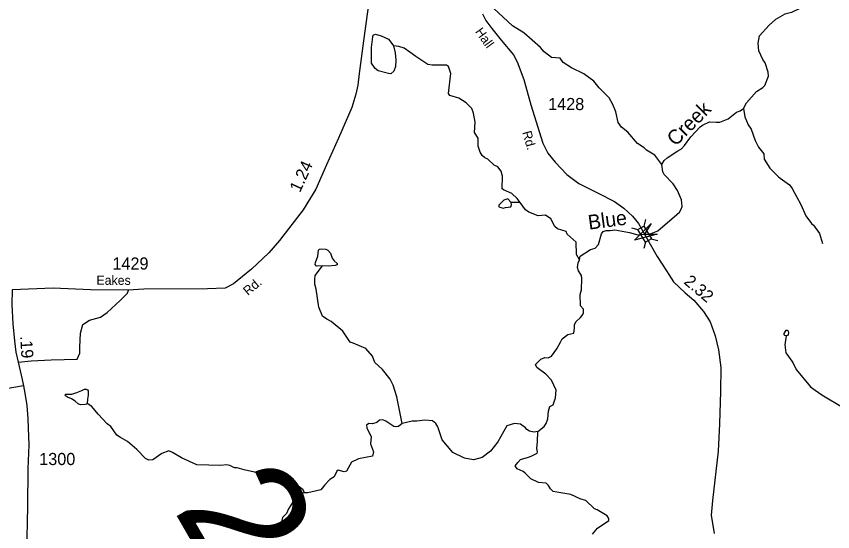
# Model space of a CAD drawing. Extents: x 2056842 to 2160602, y 826753 to 1016856.
# Drawn here: x 2102535 to 2110948, y 974209 to 979519 of the extents above; entities that cross this region are included whole.
import ezdxf

# ---------------------------------------------------------------- set-up
doc = ezdxf.new("R2010")
doc.units = 0
for name, color, linetype in [('Exist Hydrographic Creek Single Shore', 7, 'Continuous'), ('Exist Hydrographic Creek Single Shore Label', 7, 'Continuous'), ('Exist Hydrographic Misc Water Feature', 7, 'Continuous'), ('Exist Road Non-System Type 51', 7, 'Continuous'), ('Exist Road Secondary Mileage Hundredths English Label', 7, 'Continuous'), ('Exist Road Secondary Structure Standard Bridge Attributed CELL', 7, 'Continuous'), ('Exist Road Secondary Structure Standard Bridge CELL', 7, 'Continuous'), ('Exist Road Secondary Structure Standard Bridge Number Label', 7, 'Continuous'), ('Exist Road Secondary Type 41 Attributed', 7, 'Continuous'), ('Exist Road Secondary Type 51 Attributed', 7, 'Continuous'), ('Exist Road Secondary Type 51 Label', 7, 'Continuous'), ('Exist Road Secondary Type 51 Number Label', 7, 'Continuous')]:
    doc.layers.add(name, color=color, linetype=linetype)

msp = doc.modelspace()

# ---------------------------------------------------------------- linework, layer by layer
at = {"layer": 'Exist Hydrographic Creek Single Shore'}
for points in [[(2110978.4, 981048.2), (2110930.9, 980947.2), (2110851, 980805.9), (2110836, 980777.2), (2110754.7, 980737.1), (2110652.5, 980704.9), (2110633.8, 980687.4), (2110630, 980657.4), (2110632.5, 980547.4), (2110656.3, 980443.6), (2110668.8, 980337.3), (2110723.8, 980180.8), (2110760, 980073.3), (2110755, 980005.8), (2110723.8, 979883.3), (2110691.3, 979725.1), (2110665, 979641.4), (2110615.1, 979603.3), (2110522.6, 979558.3), (2110455.1, 979540.8), (2110358.9, 979486.3)], [(2110030.3, 978570.3), (2110058.4, 978626.5), (2110163.9, 978744.7), (2110227.7, 978785.1), (2110247.5, 978807), (2110285.3, 978903), (2110283.2, 978943), (2110251.1, 979038.9), (2110228.8, 979072.8), (2110186.4, 979164.9), (2110180.2, 979242.8), (2110194.2, 979316.7), (2110292.7, 979428.3), (2110358.9, 979486.3)], [(2109188.4, 977991.6), (2109210.2, 978031.9), (2109242, 978059.8), (2109351.8, 978134.3), (2109391.6, 978154.4), (2109421.5, 978186.6), (2109487.4, 978276.8), (2109581, 978378.9), (2109607.1, 978399), (2109677, 978431.3), (2109748.8, 978429.5), (2109784.9, 978429.7), (2109870.9, 978461.7), (2109958.6, 978532.1), (2109994.7, 978544.1), (2110030.3, 978570.3)], [(2108339.4, 977009.2), (2108347.1, 977049), (2108453.2, 977115.4), (2108501.1, 977131.8), (2108535, 977167.9), (2108564.5, 977277.8), (2108584.4, 977302), (2108612.5, 977313.9), (2108656.4, 977312), (2108702.2, 977320.2), (2108852.6, 977290.8), (2108940.2, 977269.1), (2109010.3, 977273.6), (2109077.5, 977280.9), (2109146.3, 977307.7), (2109341.8, 977478.2), (2109369.8, 977502.2), (2109387.5, 977532.4), (2109395.7, 977560.4), (2109391.5, 977628.4), (2109349.2, 977726.1), (2109302.7, 977794), (2109210.5, 977887.8), (2109196.3, 977915.7), (2109188.4, 977991.6)], [(2107908.8, 975240), (2107974.9, 975294.1), (2107996.5, 975324.1), (2108012.6, 975372.4), (2108018.2, 975452.3), (2108033.9, 975500.2), (2108066.1, 975514.3), (2108091.9, 975586.6), (2108099.4, 975666.5), (2108049.1, 975770.3), (2107991, 975832.2), (2107898.9, 975899.7), (2107884.7, 975929.9), (2107940.4, 975988.1), (2107982.4, 976002), (2108014.5, 976000.4), (2108050.3, 976018.3), (2108104.1, 976094.6), (2108141.9, 976162.4), (2108162, 976194.5), (2108217.7, 976240.9), (2108281.7, 976255), (2108287.6, 976305.1), (2108287.4, 976343.2), (2108303.5, 976373), (2108349.4, 976417.3), (2108373.3, 976445.4), (2108381.2, 976465.2), (2108379, 976501.4), (2108348.9, 976537.1), (2108344.4, 976653), (2108358.2, 976701.3), (2108363.9, 976817.4), (2108360, 976849.3), (2108329.8, 976897.2), (2108317.8, 976931.2), (2108325.3, 976979.3), (2108339.4, 977009.2)], [(2106512.7, 975323.5), (2106471.9, 975291.9), (2106450.4, 975289.4), (2106426.4, 975293.1), (2106343.1, 975348.7), (2106312.8, 975360.1), (2106277.5, 975356.3), (2106251, 975333.6), (2106204.3, 975320.9), (2106167.7, 975322.2), (2106144.9, 975307), (2106148.7, 975278), (2106192.9, 975184.5), (2106185.3, 975115.1), (2106215.6, 975033), (2106205.5, 974987.5), (2106061.7, 974958.2), (2105987.9, 974925.9), (2105936.4, 974833.8), (2105914.3, 974825.8), (2105852.3, 974843.5), (2105837.1, 974831.1), (2105810.6, 974773), (2105765.1, 974746.5), (2105714.6, 974691.1), (2105674.8, 974641.1), (2105539, 974610.4), (2105502.9, 974608.6)], [(2107908.8, 975240), (2107869.5, 975234.8), (2107825.3, 975243.6), (2107797, 975261.7), (2107783.7, 975279), (2107732, 975315.9), (2107670.2, 975323.5), (2107590.7, 975298.2), (2107497.3, 975135.3), (2107421.3, 975036.8), (2107334.2, 974973.6), (2107247.1, 974950.9), (2107153.7, 974967.3), (2107033.7, 975025.4), (2106925.2, 975154.2), (2106878.5, 975290.6), (2106858, 975324.7), (2106824.6, 975350.5), (2106744.7, 975356.4), (2106661.1, 975347.5), (2106614.4, 975347.5), (2106512.7, 975323.5)], [(2108472.1, 974183.8), (2108525.9, 974246), (2108641.8, 974324.3), (2108641.5, 974344.3), (2108625.7, 974372.2), (2108521.3, 974433.8), (2108493.3, 974443.9), (2108402.9, 974531.4), (2108351, 974545.3), (2108251, 974593), (2108104.7, 974614.4), (2108068.8, 974622.4), (2108038.5, 974650.2), (2108020.6, 974684.4), (2107996.4, 974708.2), (2107916.5, 974716.1), (2107838.3, 974753.8), (2107778.1, 974811.5), (2107758.1, 974827.4), (2107698, 974855.2), (2107676, 974887.2), (2107704, 974923.3), (2107731.9, 974953.1), (2107813.7, 974977.5), (2107839.8, 974985.8), (2107901.5, 975018), (2107906.1, 975032.7), (2107897.6, 975066), (2107901.1, 975102.2), (2107907.2, 975134), (2107908.8, 975240)], [(2105502.9, 974608.6), (2105464.9, 974598.2), (2105401.4, 974540.1), (2105339.7, 974445.9), (2105319.6, 974397.8), (2105277.7, 974355.7), (2105266, 974295.9), (2105276.2, 974219.9), (2105272.2, 974199.9)]]:
    msp.add_lwpolyline(points, dxfattribs=at)
at = {"layer": 'Exist Hydrographic Misc Water Feature'}
msp.add_line((2107727.7, 977599.4), (2107635.8, 977601.1), dxfattribs=at)
for points in [[(2109188.5, 977991.9), (2109114.1, 978089.7), (2109030, 978139.4), (2109003.9, 978165.3), (2108935.9, 978209.1), (2108835.6, 978324.8), (2108773.3, 978376.6), (2108739, 978424.5), (2108714.8, 978536.4), (2108682.4, 978610.4), (2108644.3, 978678.2), (2108542, 978783.8), (2108485.8, 978851.7), (2108383.5, 978925.4), (2108255.5, 978988.9), (2108169.2, 979044.7), (2108141.1, 979086.6), (2108049, 979096.3), (2107975, 979154), (2107938.7, 979198), (2107764.2, 979349.5), (2107647.9, 979421), (2107455.6, 979600.4)], [(2106421.4, 979214.2), (2106437.5, 979143.4), (2106444.8, 979067.7), (2106442.4, 979001.8), (2106425.3, 978953), (2106393.6, 978926.1), (2106371.6, 978928.6), (2106264.3, 978957.9), (2106232.6, 978982.3), (2106196, 979036), (2106193.6, 979082.4), (2106193.6, 979197.1), (2106210.6, 979309.4), (2106213.1, 979324), (2106235, 979333.8), (2106293.6, 979319.2), (2106369.2, 979282.5), (2106396, 979253.2), (2106421.4, 979214.2)], [(2107727.6, 977599.1), (2107697.3, 977641.1), (2107641.3, 977693.1), (2107557.1, 977730.6), (2107543.2, 977742.7), (2107544.9, 977870.7), (2107532.5, 977922.5), (2107496.4, 977968.5), (2107458.3, 977984.4), (2107394.3, 978046.1), (2107362.2, 978062.2), (2107336.1, 978084.1), (2107316.1, 978119.9), (2107295.7, 978179.7), (2107293.5, 978263.8), (2107257.4, 978323.6), (2107265.1, 978427.8), (2107246.7, 978519.7), (2107230.7, 978569.6), (2107172.5, 978627.6), (2107094.4, 978675.1), (2107004.1, 978702.9), (2106990.1, 978724.9), (2107011.5, 978930.8), (2106989.3, 979000.9), (2106969.3, 979016.7), (2106819.3, 979014.3), (2106777.2, 979024.3), (2106653.2, 979106.8), (2106589.7, 979150.7), (2106533.6, 979189.8), (2106477.5, 979209.3), (2106421.4, 979214.2)], [(2110030.4, 978570.5), (2110042.7, 978482.7), (2110076.8, 978400.2), (2110109, 978357), (2110150.8, 978237.9), (2110185, 978171.7), (2110237.1, 978103.7), (2110243.3, 978048.6), (2110301.3, 977954.2), (2110389.5, 977865), (2110405.5, 977853.1), (2110501.8, 977783.5), (2110529.9, 977743.6), (2110618.5, 977580), (2110673.1, 977464.2), (2110729.5, 977384.5), (2110749.6, 977368.6), (2110812.1, 977280.9), (2110842.2, 977177)], [(2107557.7, 977624.9), (2107507.7, 977574.7), (2107508.1, 977554.7), (2107552, 977542.8), (2107576, 977550.9)], [(2107635.8, 977601.1), (2107601.6, 977637), (2107557.7, 977624.9)], [(2107576, 977550.9), (2107631.7, 977557.1), (2107637.7, 977577.1), (2107635.8, 977601.1)], [(2108339.4, 977009.2), (2108307.1, 977065), (2108304.8, 977193), (2108212.7, 977274.6), (2108200.4, 977300.8), (2108112.5, 977330.6), (2108086.4, 977354.4), (2108042.1, 977432.1), (2107990, 977469.9), (2107914.1, 977464), (2107815.7, 977499.5), (2107783.8, 977523.5), (2107727.6, 977599.1)], [(2105689.2, 976947.7), (2105635, 976945.2), (2105624.9, 976949), (2105616, 976962.9), (2105617.3, 976983.1), (2105642.5, 977046.2), (2105650.1, 977108.1), (2105658.9, 977119.5), (2105680.4, 977122), (2105725.9, 977119.5), (2105744.8, 977110.7), (2105773.8, 977079.1), (2105789, 977028.6), (2105810.4, 976999.5), (2105842, 976970.5), (2105842, 976957.8), (2105821.8, 976950.2), (2105749.8, 976945.2), (2105689.2, 976947.7)], [(2106512.8, 975323.8), (2106456, 975597.5), (2106417.8, 975717.5), (2106387.5, 975779.3), (2106307.3, 975881.1), (2106231, 975950.8), (2106204.8, 976016.7), (2106136.5, 976096.5), (2106006.3, 976152.1), (2105974.3, 976162), (2105900.1, 976275.7), (2105779.7, 976375.4), (2105733.6, 976399.3), (2105691.5, 976429.1), (2105651.3, 976521), (2105624.5, 976706.9), (2105610.5, 976758.8), (2105610.3, 976806.9), (2105616.3, 976846.9), (2105689.2, 976947.7)], [(2110468.2, 976228.5), (2110456.1, 976230.7), (2110448.5, 976237.3), (2110448.5, 976251.5), (2110468.2, 976284.4), (2110480.2, 976285.5), (2110489, 976276.7), (2110491.2, 976258.1), (2110487.9, 976241.6), (2110481.3, 976230.7), (2110468.2, 976228.5)], [(2110468.2, 976228.5), (2110453.9, 976133.2), (2110465.3, 976051.4), (2110537.7, 975951.7), (2110572, 975879.9), (2110718.8, 975700.6), (2110768.2, 975665.4), (2110837.2, 975619.4), (2111064.9, 975481.3)], [(2103264.2, 975530.8), (2103259.2, 975523.3), (2103245.3, 975518.2), (2103194.8, 975514.4), (2103172.1, 975524.5), (2103143, 975552.3), (2103102.6, 975577.6), (2103061, 975596.5), (2103040.8, 975609.2), (2103038.3, 975618), (2103045.8, 975625.6), (2103067.3, 975624.3), (2103107.7, 975625.6), (2103158.2, 975643.3), (2103211.2, 975663.5), (2103236.4, 975678.6), (2103254.1, 975678.6), (2103269.3, 975671), (2103275.6, 975659.7), (2103275.6, 975616.7), (2103266.7, 975575.1), (2103264.2, 975530.8)], [(2105503.3, 974608.6), (2105491, 974640.6), (2105451, 974672.4), (2105342.7, 974718.1), (2105316.7, 974746), (2105244.5, 974789.8), (2105196.5, 974805.6), (2104988.6, 974821), (2104884.4, 974844.7), (2104812.5, 974866.5), (2104784.6, 974868.4), (2104734.3, 974892.2), (2104702.4, 974896.1), (2104642.3, 974889.9), (2104396.2, 974899.1), (2104238.1, 974968.6), (2104146.1, 975026.3), (2104108.1, 975042.2), (2104034.1, 975016), (2103942.2, 974949.7), (2103902.2, 974945.6), (2103866.4, 974961.6), (2103775.7, 975055.2), (2103679.6, 975138.9), (2103607.6, 975178.7), (2103569.4, 975204.5), (2103509.4, 975292.4), (2103471, 975320.3), (2103378.7, 975419.9), (2103314.7, 975498), (2103264.2, 975530.8)]]:
    msp.add_lwpolyline(points, dxfattribs=at)
at = {"layer": 'Exist Road Non-System Type 51'}
msp.add_lwpolyline([(2102553, 975954.1), (2102687.4, 975969.2), (2102895.5, 975981.3), (2103160.5, 975987.4), (2103189.5, 976047.9), (2103189.5, 976108.5), (2103197.6, 976255.3), (2103219.4, 976343.7), (2103288.9, 976387.8), (2103401.4, 976419.3), (2103472.8, 976469), (2103603.5, 976590), (2103682.1, 976667.5), (2103690.6, 976699)], dxfattribs=at)
at = {"layer": 'Exist Road Secondary Structure Standard Bridge Attributed CELL'}
msp.add_lwpolyline([(2109140.2, 977275.8), (2108904.7, 977212.6), (2109077.1, 977385.1), (2109010.3, 977273.6)], close=True, dxfattribs=at)
at = {"layer": 'Exist Road Secondary Structure Standard Bridge CELL'}
for p, q in [((2109019.9, 977424.6), (2109002.6, 977357.8)), ((2108875, 977339.2), (2108941.8, 977322)), ((2109079, 977227.4), (2109145.8, 977210.1)), ((2109019.5, 977192.4), (2109002.3, 977125.6))]:
    msp.add_line(p, q, dxfattribs=at)
msp.add_lwpolyline([(2109002.6, 977357.8), (2109079.3, 977227.5), (2109018.5, 977191.7), (2108941.8, 977322)], close=True, dxfattribs=at)
at = {"layer": 'Exist Road Secondary Type 41 Attributed'}
msp.add_lwpolyline([(2102608.3, 975711.4), (2101438.9, 975509.8), (2100865.4, 975385.9), (2100719.5, 975361.5), (2100523.6, 975348.8), (2100303.6, 975352.2), (2100045.4, 975393.3), (2099941.3, 975388.9), (2099765.7, 975330.3), (2099486, 975177.5), (2099420.3, 975125.3), (2099137.1, 974848.5), (2098871.9, 974637.6), (2098496.5, 974376.4), (2098392.7, 974312.3)], dxfattribs=at)
at = {"layer": 'Exist Road Secondary Type 51 Attributed'}
for points in [[(2106173.3, 979720.4), (2106112.1, 979266.3), (2106066.7, 978930.2), (2106053.3, 978809.1), (2106035.2, 978716), (2105992.1, 978579.8), (2105853.7, 978264.2), (2105731.5, 977988.5), (2105622.6, 977738.7), (2105491, 977525.3), (2105246.4, 977210.8), (2105137.5, 977081.4), (2104958.3, 976913.3), (2104773, 976762.7), (2104686.8, 976719.5), (2104505.3, 976712.7), (2103849.7, 976708.2), (2103686.5, 976698), (2103300.9, 976702.5), (2102912.9, 976718.4), (2102491, 976700.8)], [(2107338.5, 979545.4), (2107372.5, 979477.3), (2107436.1, 979393.3), (2107531.3, 979272.9), (2107658.4, 979123.1), (2107696.7, 979048.9), (2107764.7, 978867.3), (2107837.3, 978608.4), (2107961.9, 978212.5), (2108014, 978110.4), (2108086.6, 978015), (2108206.9, 977890.1), (2108333.1, 977795.9), (2108532.7, 977696), (2108698.4, 977609.7), (2108795.9, 977541.6), (2108884.4, 977459.9), (2108947.9, 977382.7), (2109010.3, 977273.6)], [(2109010.3, 977273.6), (2109140.4, 977045.7), (2109235.7, 976895.9), (2109308.3, 976784.6), (2109428.5, 976671.1), (2109518.4, 976594.9), (2109616, 976479), (2109684, 976370.1), (2109738.5, 976227), (2109770.2, 976081.7), (2109795, 975901.5), (2109790.5, 975654), (2109781.4, 975320.2), (2109767.8, 975037.4), (2109708.8, 974530), (2109695.2, 974377.9), (2109726.9, 974188.5)], [(2102491, 976700.8), (2102487.8, 976549), (2102497.4, 976350.5), (2102516.7, 976174.4), (2102531.3, 976059.4), (2102553, 975954.1), (2102594.8, 975776.7), (2102608.3, 975711.4)], [(2102608.3, 975711.4), (2102623.8, 975636.3), (2102643.2, 975510.4), (2102654.7, 975374.2), (2102657.1, 975274.9), (2102663.1, 975104.2), (2102653.5, 974855.6), (2102651.6, 974467.6), (2102640.2, 973987.5), (2102648, 973512.3), (2102648.6, 973331.3), (2102666.8, 973226), (2102712.7, 973012.9), (2102827.1, 972591), (2102986.2, 971977.7), (2103168.3, 971397.2), (2103306.8, 970958.3), (2103341.9, 970871.2)]]:
    msp.add_lwpolyline(points, dxfattribs=at)

# ---------------------------------------------------------------- texts
at = {"layer": 'Exist Hydrographic Creek Single Shore Label'}
for s, rotation, p in [('Creek', 44.97454, (2109328.9, 978172.4)), ('Blue', 7.63477, (2108436.9, 977320.4))]:
    msp.add_text(s, height=150, rotation=rotation, dxfattribs=at).set_placement(p)
at = {"layer": 'Exist Road Secondary Mileage Hundredths English Label'}
for s, rotation, p in [('1.24', 65.29131, (2105458.2, 977697.2)), ('2.32', 319.69534, (2109406.3, 976771.9)), ('.19', 273.4302, (2102574, 976223.4))]:
    msp.add_text(s, height=125, rotation=rotation, dxfattribs=at).set_placement(p)
at = {"layer": 'Exist Road Secondary Structure Standard Bridge Number Label'}
msp.add_text('205', height=1230.31, rotation=300, dxfattribs=at).set_placement((2104146.8, 974441.5))
at = {"layer": 'Exist Road Secondary Type 51 Label'}
for s, rotation, p in [('Hall', 305.69803, (2107258.3, 979359.7)), ('Rd.', 285.72876, (2107748.5, 978324.4)), ('Eakes', 359.76931, (2103360.4, 976753)), ('Rd.', 40.16308, (2104922.2, 976636.9))]:
    msp.add_text(s, height=95, rotation=rotation, dxfattribs=at).set_placement(p)
at = {"layer": 'Exist Road Secondary Type 51 Number Label'}
for s, p in [('1428', (2108015.9, 978552.8)), ('1429', (2103525.3, 976909.4)), ('1300', (2102770.8, 974895.3))]:
    msp.add_text(s, height=125, dxfattribs=at).set_placement(p)

doc.saveas('drawing.dxf')
